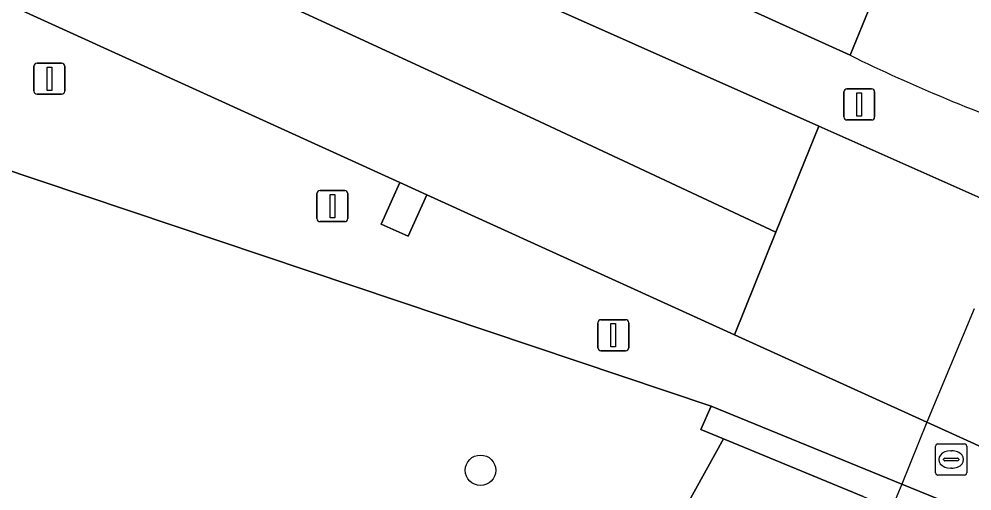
# Model space of a CAD drawing. Extents: x 158086 to 159499, y 382904 to 383981.
# Drawn here: x 159223.02 to 159253.65, y 383577.44 to 383592.6 of the extents above; entities that cross this region are included whole.
import ezdxf

# ---------------------------------------------------------------- set-up
doc = ezdxf.new("R2010")
doc.units = 0
for name, color, linetype in [('IMGEO_Berm_groen', 7, 'Continuous'), ('IMGEO_Berm_open', 7, 'Continuous'), ('IMGEO_Boom', 7, 'Continuous'), ('IMGEO_Groenvoorziening', 7, 'Continuous'), ('IMGEO_Lichtmast', 7, 'Continuous'), ('IMGEO_Muur', 7, 'Continuous'), ('IMGEO_Rijbaan_regionaal_gesloten', 7, 'Continuous'), ('IMGEO_Rioolput', 7, 'Continuous'), ('IMGEO_Tunneldeel', 7, 'Continuous'), ('IMGEO_Voetpad_open', 7, 'Continuous')]:
    doc.layers.add(name, color=color, linetype=linetype)

msp = doc.modelspace()

# ---------------------------------------------------------------- linework, layer by layer
at = {"layer": 'IMGEO_Berm_groen'}
for points in [[(159086.577, 383664.934), (159106.078, 383650.693), (159116.489, 383643.09), (159134.156, 383631.849), (159150.351, 383621.947), (159177.164, 383607.204), (159191.538, 383601.097), (159222.257, 383587.89), (159245.269, 383580.167), (159251.396, 383577.664), (159254.523, 383576.387)], [(159249.733, 383591.436), (159207.228, 383610.697)], [(159255.282, 383578.251), (159252.206, 383579.649), (159246.014, 383582.462), (159236.13, 383586.957), (159235.528, 383585.622), (159234.662, 383586.013), (159235.265, 383587.35), (159217.873, 383595.259), (159217.235, 383593.918), (159216.377, 383594.327), (159217.008, 383595.653), (159206.494, 383600.435)], [(159231.021, 383597.038), (159248.733, 383589.156), (159254.999, 383586.376), (159258.041, 383585.025), (159261.447, 383583.514), (159262.165, 383583.195)], [(159250.155, 383577.268), (159245.668, 383579.117), (159244.5, 383577.004), (159240.394, 383561.416), (159242.114, 383551.596), (159237.659, 383549.314), (159248.588, 383529.126), (159257.154, 383531.435), (159252.254, 383538.097)]]:
    msp.add_lwpolyline(points, dxfattribs=at)
msp.add_arc((159276.426, 383646.49), 61.183, 244.13367, 250.50475, dxfattribs=at)
at = {"layer": 'IMGEO_Berm_open'}
msp.add_lwpolyline([(159235.265, 383587.35), (159234.662, 383586.013), (159235.528, 383585.622), (159236.13, 383586.957)], close=True, dxfattribs=at)
at = {"layer": 'IMGEO_Boom'}
msp.add_circle((159237.855, 383578.106), 0.489, dxfattribs=at)
at = {"layer": 'IMGEO_Groenvoorziening'}
msp.add_lwpolyline([(159233.455, 383557.081), (159237.659, 383549.314), (159242.114, 383551.596), (159240.394, 383561.416), (159244.5, 383577.004), (159245.668, 383579.117), (159244.941, 383579.417), (159245.269, 383580.167), (159222.257, 383587.89), (159216.897, 383589.048), (159208.283, 383592.173)], dxfattribs=at)
at = {"layer": 'IMGEO_Lichtmast'}
for p, q in [((159223.603, 383591.186), (159224.393, 383591.186)), ((159224.393, 383591.186), (159223.603, 383591.186)), ((159223.503, 383590.286), (159223.503, 383591.086)), ((159223.503, 383591.086), (159223.503, 383590.286)), ((159224.493, 383591.086), (159224.493, 383590.286)), ((159224.493, 383590.286), (159224.493, 383591.086)), ((159249.532, 383589.46), (159249.532, 383590.26)), ((159249.532, 383590.26), (159249.532, 383589.46)), ((159249.632, 383590.36), (159250.422, 383590.36)), ((159250.422, 383590.36), (159249.632, 383590.36)), ((159250.522, 383590.26), (159250.522, 383589.46)), ((159250.522, 383589.46), (159250.522, 383590.26)), ((159224.393, 383590.186), (159223.603, 383590.186)), ((159223.603, 383590.186), (159224.393, 383590.186)), ((159250.422, 383589.36), (159249.632, 383589.36)), ((159249.632, 383589.36), (159250.422, 383589.36)), ((159232.6, 383586.194), (159232.6, 383586.994)), ((159232.6, 383586.994), (159232.6, 383586.194)), ((159232.7, 383587.094), (159233.49, 383587.094)), ((159233.49, 383587.094), (159232.7, 383587.094)), ((159233.59, 383586.994), (159233.59, 383586.194)), ((159233.59, 383586.194), (159233.59, 383586.994)), ((159233.49, 383586.094), (159232.7, 383586.094)), ((159232.7, 383586.094), (159233.49, 383586.094)), ((159241.728, 383582.942), (159242.518, 383582.942)), ((159242.518, 383582.942), (159241.728, 383582.942)), ((159241.628, 383582.042), (159241.628, 383582.842)), ((159241.628, 383582.842), (159241.628, 383582.042)), ((159242.618, 383582.842), (159242.618, 383582.042)), ((159242.618, 383582.042), (159242.618, 383582.842)), ((159242.518, 383581.942), (159241.728, 383581.942)), ((159241.728, 383581.942), (159242.518, 383581.942))]:
    msp.add_line(p, q, dxfattribs=at)
for points in [[(159223.923, 383591.061), (159224.073, 383591.061), (159224.073, 383590.311), (159223.923, 383590.311), (159223.923, 383591.061)], [(159249.952, 383590.235), (159250.102, 383590.235), (159250.102, 383589.485), (159249.952, 383589.485), (159249.952, 383590.235)], [(159233.02, 383586.969), (159233.17, 383586.969), (159233.17, 383586.219), (159233.02, 383586.219), (159233.02, 383586.969)], [(159242.048, 383582.817), (159242.198, 383582.817), (159242.198, 383582.067), (159242.048, 383582.067), (159242.048, 383582.817)]]:
    msp.add_lwpolyline(points, dxfattribs=at)
for centre, start, end in [((159223.603, 383591.086), 90, 180), ((159223.603, 383591.086), 90, 180), ((159224.393, 383591.086), 0, 90), ((159224.393, 383591.086), 360, 90), ((159223.603, 383590.286), 180, 270), ((159223.603, 383590.286), 180, 270), ((159224.393, 383590.286), 270, 0), ((159224.393, 383590.286), 270, 0), ((159249.632, 383590.26), 90, 180), ((159249.632, 383590.26), 90, 180), ((159250.422, 383590.26), 0, 90), ((159250.422, 383590.26), 360, 90), ((159249.632, 383589.46), 180, 270), ((159249.632, 383589.46), 180, 270), ((159250.422, 383589.46), 270, 0), ((159250.422, 383589.46), 270, 0), ((159232.7, 383586.994), 90, 180), ((159232.7, 383586.994), 90, 180), ((159233.49, 383586.994), 0, 90), ((159233.49, 383586.994), 360, 90), ((159232.7, 383586.194), 180, 270), ((159232.7, 383586.194), 180, 270), ((159233.49, 383586.194), 270, 0), ((159233.49, 383586.194), 270, 0), ((159241.728, 383582.842), 90, 180), ((159241.728, 383582.842), 90, 180), ((159242.518, 383582.842), 0, 90), ((159242.518, 383582.842), 360, 90), ((159241.728, 383582.042), 180, 270), ((159241.728, 383582.042), 180, 270), ((159242.518, 383582.042), 270, 0), ((159242.518, 383582.042), 270, 0)]:
    msp.add_arc(centre, 0.1, start, end, dxfattribs=at)
at = {"layer": 'IMGEO_Muur'}
msp.add_lwpolyline([(159258.027, 383574.955), (159254.523, 383576.387), (159251.396, 383577.664), (159245.269, 383580.167), (159244.941, 383579.417), (159245.668, 383579.117), (159250.155, 383577.268), (159250.633, 383577.071), (159251.071, 383576.891), (159254.164, 383575.616), (159257.66, 383574.175), (159257.984, 383574.042), (159258.455, 383573.848), (159258.886, 383573.67), (159264.067, 383571.535), (159264.468, 383572.324)], close=True, dxfattribs=at)
at = {"layer": 'IMGEO_Rijbaan_regionaal_gesloten'}
for points in [[(159207.228, 383610.697), (159249.733, 383591.436), (159251.086, 383594.749), (159218.242, 383609.283), (159203.684, 383615.834), (159185.971, 383624.69), (159168.259, 383634.153), (159147.489, 383646.037), (159137.236, 383652.282), (159123.129, 383661.206), (159103.961, 383674.309), (159096.436, 383679.599), (159086.834, 383686.594), (159067.635, 383701.28)], [(159089.547, 383677.25), (159075.868, 383687.383), (159063.996, 383696.408), (159062.009, 383693.704), (159080.668, 383679.525), (159093.164, 383670.184), (159109.663, 383658.901), (159122.644, 383650.288), (159139.385, 383639.976), (159152.852, 383632.212), (159169.836, 383622.628), (159190.703, 383611.709), (159208.313, 383603.546), (159225.783, 383595.761), (159239.594, 383589.387), (159247.353, 383585.758), (159248.733, 383589.156), (159231.021, 383597.038)], [(159206.494, 383600.435), (159217.008, 383595.653), (159217.873, 383595.259), (159235.265, 383587.35), (159236.13, 383586.957), (159246.014, 383582.462), (159247.353, 383585.758), (159239.594, 383589.387), (159225.783, 383595.761), (159208.313, 383603.546), (159190.703, 383611.709), (159169.836, 383622.628), (159152.852, 383632.212), (159139.385, 383639.976), (159122.644, 383650.288), (159109.663, 383658.901), (159093.164, 383670.184), (159080.668, 383679.525), (159062.009, 383693.704)], [(159253.869, 383597.885), (159252.59, 383598.43), (159251.086, 383594.749), (159249.733, 383591.436)], [(159262.165, 383583.195), (159261.447, 383583.514), (159258.041, 383585.025), (159254.999, 383586.376), (159248.733, 383589.156), (159247.353, 383585.758), (159246.014, 383582.462), (159252.206, 383579.649), (159255.282, 383578.251), (159258.709, 383576.694), (159261.867, 383575.355), (159265.074, 383574.139)]]:
    msp.add_lwpolyline(points, dxfattribs=at)
msp.add_arc((159276.426, 383646.49), 61.183, 244.13367, 250.50475, dxfattribs=at)
at = {"layer": 'IMGEO_Rioolput'}
for p, q in [((159252.558, 383578.952), (159253.41, 383578.952)), ((159252.483, 383578.026), (159252.483, 383578.878)), ((159252.971, 383578.732), (159252.996, 383578.732)), ((159253.484, 383578.878), (159253.484, 383578.026)), ((159252.742, 383578.446), (159252.742, 383578.458)), ((159253.18, 383578.409), (159252.782, 383578.409)), ((159252.785, 383578.495), (159253.183, 383578.495)), ((159253.226, 383578.458), (159253.226, 383578.446)), ((159252.994, 383578.172), (159252.969, 383578.172)), ((159253.41, 383577.952), (159252.558, 383577.952))]:
    msp.add_line(p, q, dxfattribs=at)
for points in [[(159252.558, 383578.952), (159253.41, 383578.952)], [(159252.483, 383578.026), (159252.483, 383578.878)], [(159253.484, 383578.878), (159253.484, 383578.026)], [(159253.41, 383577.952), (159252.558, 383577.952)]]:
    msp.add_lwpolyline(points, dxfattribs=at)
for centre, radius, start, end in [((159252.56, 383578.876), 0.0765, 91.552, 178.448), ((159252.56, 383578.876), 0.0765, 91.552, 178.448), ((159253.408, 383578.876), 0.0765, 1.552, 88.448), ((159253.408, 383578.876), 0.0765, 1.552, 88.448), ((159252.782, 383578.455), 0.0403, 85.8775, 175.7526), ((159252.779, 383578.445), 0.0366, 178.938, 274.7102), ((159253.183, 383578.452), 0.043, 264.8664, 352.4533), ((159253.187, 383578.457), 0.0386, 1.7309, 96.639), ((159252.56, 383578.028), 0.0765, 181.552, 268.448), ((159252.56, 383578.028), 0.0765, 181.552, 268.448), ((159253.408, 383578.028), 0.0765, 271.552, 358.448), ((159253.408, 383578.028), 0.0765, 271.552, 358.448)]:
    msp.add_arc(centre, radius, start, end, dxfattribs=at)
for centre, major_axis, ratio, start_param, end_param in [((159252.97, 383578.452), (-0.387, 0.002), 0.722429, 4.712389, 7.853982), ((159252.995, 383578.452), (-0.39, 0.002), 0.717154, 1.570796, 4.712389)]:
    msp.add_ellipse(centre, major_axis=major_axis, ratio=ratio, start_param=start_param, end_param=end_param, dxfattribs=at)
at = {"layer": 'IMGEO_Tunneldeel'}
msp.add_lwpolyline([(159253.72, 383583.297), (159252.206, 383579.649), (159251.396, 383577.664), (159251.071, 383576.891), (159254.164, 383575.616)], dxfattribs=at)
at = {"layer": 'IMGEO_Voetpad_open'}
msp.add_lwpolyline([(159253.72, 383583.297), (159252.206, 383579.649), (159251.396, 383577.664), (159251.071, 383576.891), (159254.164, 383575.616)], dxfattribs=at)

doc.saveas('drawing.dxf')
